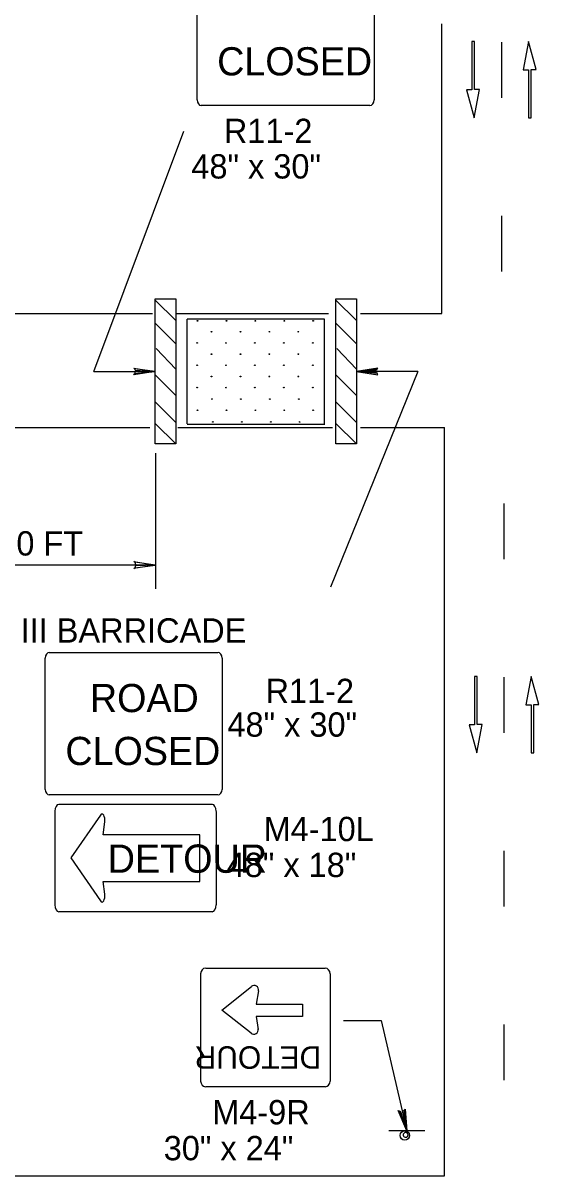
# Model space of a CAD drawing. Extents: x -14145 to -13521, y 30244 to 30661.
# Drawn here: x -13878.15 to -13873.69, y 30273.01 to 30282.97 of the extents above; entities that cross this region are included whole.
import ezdxf

# ---------------------------------------------------------------- set-up
doc = ezdxf.new("R2010")
doc.units = 0
doc.layers.add('1', color=7, linetype='Continuous')
doc.layers.add('2', color=7, linetype='Continuous')

msp = doc.modelspace()

# ---------------------------------------------------------------- linework, layer by layer
at = {"layer": '1'}
for p, q in [((-13876.644, 30282.304), (-13876.644, 30283.439)), ((-13875.114, 30283.439), (-13875.114, 30282.304)), ((-13874.5271, 30280.4604), (-13874.5271, 30282.9604)), ((-13874.2469, 30282.8082), (-13874.2689, 30282.8082)), ((-13874.2689, 30282.8082), (-13874.2689, 30282.3918)), ((-13874.2469, 30282.3943), (-13874.2469, 30282.8082)), ((-13874.012, 30282.803), (-13874.012, 30282.323)), ((-13873.7775, 30282.8082), (-13873.8236, 30282.5644)), ((-13873.7114, 30282.5669), (-13873.7775, 30282.8082)), ((-13873.8236, 30282.5644), (-13873.7785, 30282.5644)), ((-13873.7785, 30282.5644), (-13873.7785, 30282.1504)), ((-13873.7565, 30282.1504), (-13873.7565, 30282.5669)), ((-13873.7565, 30282.5669), (-13873.7114, 30282.5669)), ((-13874.2689, 30282.3918), (-13874.3141, 30282.3918)), ((-13874.3141, 30282.3918), (-13874.2479, 30282.1504)), ((-13874.2479, 30282.1504), (-13874.2018, 30282.3943)), ((-13874.2018, 30282.3943), (-13874.2469, 30282.3943)), ((-13875.15, 30282.257), (-13876.608, 30282.257)), ((-13873.7785, 30282.1504), (-13873.7565, 30282.1504)), ((-13877.536, 30279.9604), (-13876.7569, 30282.036)), ((-13874.012, 30281.303), (-13874.012, 30280.823)), ((-13876.827, 30280.4), (-13877.005, 30280.576)), ((-13875.267, 30280.4), (-13875.445, 30280.576)), ((-13884.1009, 30280.4604), (-13877.0281, 30280.4604)), ((-13876.8222, 30280.4604), (-13875.5065, 30280.4604)), ((-13876.73, 30279.507), (-13876.73, 30280.413)), ((-13875.541, 30280.413), (-13876.73, 30280.413)), ((-13876.73, 30279.507), (-13876.73, 30280.413)), ((-13875.541, 30280.413), (-13876.73, 30280.413)), ((-13876.73, 30279.507), (-13876.73, 30280.413)), ((-13875.541, 30280.413), (-13876.73, 30280.413)), ((-13875.541, 30279.507), (-13875.541, 30280.413)), ((-13875.541, 30279.507), (-13875.541, 30280.413)), ((-13875.541, 30279.507), (-13875.541, 30280.413)), ((-13875.232, 30280.4604), (-13874.5271, 30280.4604)), ((-13876.827, 30280.198), (-13877.005, 30280.376)), ((-13875.267, 30280.198), (-13875.445, 30280.376)), ((-13876.827, 30279.98), (-13876.997, 30280.158)), ((-13875.267, 30279.98), (-13875.437, 30280.158)), ((-13877.536, 30279.96), (-13877.005, 30279.96)), ((-13876.827, 30279.754), (-13877.005, 30279.932)), ((-13874.7357, 30279.9604), (-13875.4898, 30278.0981)), ((-13875.267, 30279.754), (-13875.445, 30279.932)), ((-13874.735, 30279.96), (-13875.266, 30279.96)), ((-13876.827, 30279.52), (-13877.005, 30279.698)), ((-13875.267, 30279.52), (-13875.445, 30279.698)), ((-13876.827, 30279.334), (-13877.005, 30279.512)), ((-13876.7286, 30279.5065), (-13875.5398, 30279.5065)), ((-13876.7286, 30279.5065), (-13875.5398, 30279.5065)), ((-13876.7286, 30279.5065), (-13875.5398, 30279.5065)), ((-13875.267, 30279.334), (-13875.445, 30279.512)), ((-13884.0325, 30279.4764), (-13877.051, 30279.4764)), ((-13876.8108, 30279.4764), (-13875.4722, 30279.4764)), ((-13875.232, 30279.4764), (-13874.5045, 30279.4764)), ((-13874.5045, 30273.0146), (-13874.5045, 30279.4764)), ((-13877.003, 30279.254), (-13877.003, 30278.0849)), ((-13873.989, 30278.341), (-13873.989, 30278.821)), ((-13877.003, 30278.4237), (-13877.003, 30278.0849)), ((-13877.003, 30278.4237), (-13877.003, 30278.0849)), ((-13877.003, 30278.289), (-13878.853, 30278.289)), ((-13877.921, 30277.533), (-13876.463, 30277.533)), ((-13877.957, 30276.351), (-13877.957, 30277.486)), ((-13876.427, 30277.486), (-13876.427, 30276.351)), ((-13874.2239, 30277.3262), (-13874.2459, 30277.3262)), ((-13874.2459, 30277.3262), (-13874.2459, 30276.9098)), ((-13874.2239, 30276.9123), (-13874.2239, 30277.3262)), ((-13873.989, 30276.841), (-13873.989, 30277.321)), ((-13873.7545, 30277.3262), (-13873.8006, 30277.0824)), ((-13873.6884, 30277.0849), (-13873.7545, 30277.3262)), ((-13873.8006, 30277.0824), (-13873.7555, 30277.0824)), ((-13873.7555, 30277.0824), (-13873.7555, 30276.6684)), ((-13873.7335, 30276.6684), (-13873.7335, 30277.0849)), ((-13873.7335, 30277.0849), (-13873.6884, 30277.0849)), ((-13874.2459, 30276.9098), (-13874.2911, 30276.9098)), ((-13874.2911, 30276.9098), (-13874.2249, 30276.6684)), ((-13874.2249, 30276.6684), (-13874.1788, 30276.9123)), ((-13874.1788, 30276.9123), (-13874.2239, 30276.9123)), ((-13873.7555, 30276.6684), (-13873.7335, 30276.6684)), ((-13876.463, 30276.304), (-13877.921, 30276.304)), ((-13877.839, 30276.223), (-13876.511, 30276.223)), ((-13877.871, 30275.355), (-13877.871, 30276.162)), ((-13877.479, 30276.13), (-13877.735, 30275.76)), ((-13876.478, 30276.162), (-13876.478, 30275.355)), ((-13877.456, 30275.961), (-13877.442, 30276.071)), ((-13876.621, 30275.961), (-13877.456, 30275.961)), ((-13876.621, 30275.557), (-13876.621, 30275.961)), ((-13873.989, 30275.341), (-13873.989, 30275.821)), ((-13877.735, 30275.76), (-13877.479, 30275.389)), ((-13877.442, 30275.446), (-13877.456, 30275.557)), ((-13877.456, 30275.557), (-13876.621, 30275.557)), ((-13876.511, 30275.295), (-13877.839, 30275.295)), ((-13876.612, 30273.833), (-13876.612, 30274.759)), ((-13876.569, 30274.808), (-13875.536, 30274.808)), ((-13875.493, 30274.759), (-13875.493, 30273.833)), ((-13876.431, 30274.446), (-13876.174, 30274.649)), ((-13876.113, 30274.613), (-13876.133, 30274.499)), ((-13876.177, 30274.246), (-13876.431, 30274.446)), ((-13876.133, 30274.499), (-13875.733, 30274.499)), ((-13875.733, 30274.499), (-13875.733, 30274.392)), ((-13875.733, 30274.392), (-13876.134, 30274.392)), ((-13876.134, 30274.392), (-13876.115, 30274.28)), ((-13875.3768, 30274.3574), (-13875.0529, 30274.3574)), ((-13875.052, 30274.357), (-13874.831, 30273.404)), ((-13873.989, 30273.841), (-13873.989, 30274.321)), ((-13875.536, 30273.783), (-13876.569, 30273.783)), ((-13874.675, 30273.404), (-13874.987, 30273.404)), ((-13874.675, 30273.404), (-13874.987, 30273.404)), ((-13874.675, 30273.404), (-13874.987, 30273.404)), ((-13874.675, 30273.404), (-13874.987, 30273.404)), ((-13874.675, 30273.404), (-13874.987, 30273.404)), ((-13874.675, 30273.404), (-13874.987, 30273.404)), ((-13884.1009, 30273.0146), (-13874.5045, 30273.0146))]:
    msp.add_line(p, q, dxfattribs=at)
for points in [[(-13877.005, 30280.5864), (-13876.827, 30280.5864), (-13876.827, 30279.3344), (-13877.005, 30279.3344)], [(-13875.4447, 30280.5864), (-13875.2667, 30280.5864), (-13875.2667, 30279.3344), (-13875.4447, 30279.3344)]]:
    msp.add_lwpolyline(points, close=True, dxfattribs=at)
for points in [[(-13877.185, 30279.984), (-13877.179, 30279.972), (-13877.005, 30279.96), (-13877.185, 30279.984), (-13877.191, 30279.99), (-13877.005, 30279.96), (-13877.179, 30279.954), (-13877.185, 30279.942), (-13877.005, 30279.96), (-13877.191, 30279.93), (-13877.185, 30279.942)], [(-13875.086, 30279.984), (-13875.092, 30279.972), (-13875.266, 30279.96), (-13875.086, 30279.984), (-13875.08, 30279.99), (-13875.266, 30279.96), (-13875.092, 30279.954), (-13875.086, 30279.942), (-13875.266, 30279.96), (-13875.08, 30279.93), (-13875.086, 30279.942)], [(-13877.183, 30278.313), (-13877.177, 30278.295), (-13877.003, 30278.289), (-13877.183, 30278.313), (-13877.189, 30278.319), (-13877.003, 30278.289), (-13877.177, 30278.283), (-13877.183, 30278.265), (-13877.003, 30278.289), (-13877.189, 30278.259), (-13877.183, 30278.265)], [(-13877.183, 30278.313), (-13877.177, 30278.295), (-13877.003, 30278.289), (-13877.183, 30278.313), (-13877.189, 30278.319), (-13877.003, 30278.289), (-13877.177, 30278.283), (-13877.183, 30278.265), (-13877.003, 30278.289), (-13877.189, 30278.259), (-13877.183, 30278.265)], [(-13877.183, 30278.313), (-13877.177, 30278.295), (-13877.003, 30278.289), (-13877.183, 30278.313), (-13877.189, 30278.319), (-13877.003, 30278.289), (-13877.177, 30278.283), (-13877.183, 30278.265), (-13877.003, 30278.289), (-13877.189, 30278.259), (-13877.183, 30278.265)], [(-13874.851, 30273.585), (-13874.864, 30273.572), (-13874.831, 30273.404), (-13874.851, 30273.585), (-13874.844, 30273.59), (-13874.831, 30273.404), (-13874.881, 30273.568), (-13874.893, 30273.573), (-13874.831, 30273.404), (-13874.906, 30273.58), (-13874.893, 30273.573)], [(-13874.851, 30273.585), (-13874.864, 30273.572), (-13874.831, 30273.404), (-13874.851, 30273.585), (-13874.844, 30273.59), (-13874.831, 30273.404), (-13874.881, 30273.568), (-13874.893, 30273.573), (-13874.831, 30273.404), (-13874.906, 30273.58), (-13874.893, 30273.573)], [(-13874.851, 30273.585), (-13874.864, 30273.572), (-13874.831, 30273.404), (-13874.851, 30273.585), (-13874.844, 30273.59), (-13874.831, 30273.404), (-13874.881, 30273.568), (-13874.893, 30273.573), (-13874.831, 30273.404), (-13874.906, 30273.58), (-13874.893, 30273.573)]]:
    msp.add_lwpolyline(points, dxfattribs=at)
msp.add_circle((-13874.8484, 30273.364), 0.0408, dxfattribs=at)
msp.add_circle((-13874.8484, 30273.364), 0.0408, dxfattribs=at)
msp.add_circle((-13874.8484, 30273.364), 0.0408, dxfattribs=at)
for centre, radius, start, end in [((-13876.15, 30274.6206), 0.038, 348.24762, 132.15425), ((-13876.152, 30274.2769), 0.038, 229.85914, 10.52466), ((-13874.8405, 30273.3692), 0.0214, 99.52098, 94.25011), ((-13874.8405, 30273.3692), 0.0214, 99.52098, 94.25011), ((-13874.8405, 30273.3692), 0.0214, 99.52098, 94.25011)]:
    msp.add_arc(centre, radius, start, end, dxfattribs=at)
for centre, major_axis, ratio, start_param, end_param in [((-13876.6072, 30282.3039), (0, -0.0469), 0.769231, 4.712389, 6.283185), ((-13875.1495, 30282.3039), (0, 0.0469), 0.769231, 3.141593, 4.712389), ((-13877.9203, 30277.4863), (0, -0.0469), 0.769231, 3.141593, 4.712389), ((-13876.4626, 30277.4863), (0, 0.0469), 0.769231, 4.712389, 6.283185), ((-13877.9203, 30276.3512), (0, -0.0469), 0.769231, 4.712389, 6.283185), ((-13876.4626, 30276.3512), (0, 0.0469), 0.769231, 3.141593, 4.712389), ((-13877.8395, 30276.1626), (0, -0.0602), 0.545182, 3.141593, 4.712389), ((-13876.512, 30276.1626), (0, 0.0602), 0.545182, 4.712389, 6.283185), ((-13877.4651, 30276.0869), (0, -0.0524), 0.4667, 1.282295, 3.75757), ((-13877.4651, 30275.4318), (0, -0.0524), 0.4667, 5.667208, 8.142483), ((-13877.8395, 30275.355), (0, -0.0602), 0.545182, 4.712389, 6.283185), ((-13876.512, 30275.355), (0, 0.0602), 0.545182, 3.141593, 4.712389), ((-13876.5703, 30274.7603), (0, -0.0492), 0.866667, 3.141593, 4.712389), ((-13875.5366, 30274.7603), (0, 0.0492), 0.866667, 4.712389, 6.283185), ((-13876.5703, 30273.8337), (0, -0.0492), 0.866667, 4.712389, 6.283185), ((-13875.5366, 30273.8337), (0, 0.0492), 0.866667, 3.141593, 4.712389)]:
    msp.add_ellipse(centre, major_axis=major_axis, ratio=ratio, start_param=start_param, end_param=end_param, dxfattribs=at)
for centre in [(-13876.6398, 30280.3972), (-13876.6398, 30280.3972), (-13876.6398, 30280.3972), (-13876.3898, 30280.3972), (-13876.3898, 30280.3972), (-13876.3898, 30280.3972), (-13876.1398, 30280.3972), (-13876.1398, 30280.3972), (-13876.1398, 30280.3972), (-13875.8898, 30280.3972), (-13875.8898, 30280.3972), (-13875.8898, 30280.3972), (-13875.6398, 30280.3972), (-13875.6398, 30280.3972), (-13875.6398, 30280.3972), (-13876.5187, 30280.3029), (-13876.5187, 30280.3029), (-13876.5187, 30280.3029), (-13876.2687, 30280.3029), (-13876.2687, 30280.3029), (-13876.2687, 30280.3029), (-13876.0187, 30280.3029), (-13876.0187, 30280.3029), (-13876.0187, 30280.3029), (-13875.7687, 30280.3029), (-13875.7687, 30280.3029), (-13875.7687, 30280.3029), (-13876.6437, 30280.2064), (-13876.6437, 30280.2064), (-13876.6437, 30280.2064), (-13876.3937, 30280.2064), (-13876.3937, 30280.2064), (-13876.3937, 30280.2064), (-13876.1437, 30280.2064), (-13876.1437, 30280.2064), (-13876.1437, 30280.2064), (-13875.8937, 30280.2064), (-13875.8937, 30280.2064), (-13875.8937, 30280.2064), (-13875.6437, 30280.2064), (-13875.6437, 30280.2064), (-13875.6437, 30280.2064), (-13876.5187, 30280.1099), (-13876.5187, 30280.1099), (-13876.5187, 30280.1099), (-13876.2687, 30280.1099), (-13876.2687, 30280.1099), (-13876.2687, 30280.1099), (-13876.0187, 30280.1099), (-13876.0187, 30280.1099), (-13876.0187, 30280.1099), (-13875.7687, 30280.1099), (-13875.7687, 30280.1099), (-13875.7687, 30280.1099), (-13876.6437, 30280.0134), (-13876.6437, 30280.0134), (-13876.6437, 30280.0134), (-13876.3937, 30280.0134), (-13876.3937, 30280.0134), (-13876.3937, 30280.0134), (-13876.1437, 30280.0134), (-13876.1437, 30280.0134), (-13876.1437, 30280.0134), (-13875.8937, 30280.0134), (-13875.8937, 30280.0134), (-13875.8937, 30280.0134), (-13875.6437, 30280.0134), (-13875.6437, 30280.0134), (-13875.6437, 30280.0134), (-13876.5187, 30279.9169), (-13876.5187, 30279.9169), (-13876.5187, 30279.9169), (-13876.2687, 30279.9169), (-13876.2687, 30279.9169), (-13876.2687, 30279.9169), (-13876.0187, 30279.9169), (-13876.0187, 30279.9169), (-13876.0187, 30279.9169), (-13875.7687, 30279.9169), (-13875.7687, 30279.9169), (-13875.7687, 30279.9169), (-13876.6437, 30279.8205), (-13876.6437, 30279.8205), (-13876.6437, 30279.8205), (-13876.3937, 30279.8205), (-13876.3937, 30279.8205), (-13876.3937, 30279.8205), (-13876.1437, 30279.8205), (-13876.1437, 30279.8205), (-13876.1437, 30279.8205), (-13875.8937, 30279.8205), (-13875.8937, 30279.8205), (-13875.8937, 30279.8205), (-13875.6437, 30279.8205), (-13875.6437, 30279.8205), (-13875.6437, 30279.8205), (-13876.5148, 30279.7218), (-13876.5148, 30279.7218), (-13876.5148, 30279.7218), (-13876.2648, 30279.7218), (-13876.2648, 30279.7218), (-13876.2648, 30279.7218), (-13876.0148, 30279.7218), (-13876.0148, 30279.7218), (-13876.0148, 30279.7218), (-13875.7648, 30279.7218), (-13875.7648, 30279.7218), (-13875.7648, 30279.7218), (-13876.6398, 30279.6253), (-13876.6398, 30279.6253), (-13876.6398, 30279.6253), (-13876.3898, 30279.6253), (-13876.3898, 30279.6253), (-13876.3898, 30279.6253), (-13876.1398, 30279.6253), (-13876.1398, 30279.6253), (-13876.1398, 30279.6253), (-13875.8898, 30279.6253), (-13875.8898, 30279.6253), (-13875.8898, 30279.6253), (-13875.6398, 30279.6253), (-13875.6398, 30279.6253), (-13875.6398, 30279.6253), (-13876.5069, 30279.5244), (-13876.5069, 30279.5244), (-13876.5069, 30279.5244), (-13876.2569, 30279.5244), (-13876.2569, 30279.5244), (-13876.2569, 30279.5244), (-13876.0069, 30279.5244), (-13876.0069, 30279.5244), (-13876.0069, 30279.5244), (-13875.7569, 30279.5244), (-13875.7569, 30279.5244), (-13875.7569, 30279.5244)]:
    msp.add_ellipse(centre, major_axis=(-0.0034, 0), ratio=0.8, dxfattribs=at)

# ---------------------------------------------------------------- texts
for s, height, p in [('CLOSED', 0.24355, (-13876.47, 30282.516)), ('ROAD', 0.24355, (-13877.57, 30277.019)), ('CLOSED', 0.24355, (-13877.782, 30276.562)), ('DETOUR', 0.24397, (-13877.416, 30275.632))]:
    msp.add_text(s, height=height, dxfattribs=at).set_placement(p)
msp.add_text('DETOUR', height=0.19407, rotation=180, dxfattribs=at).set_placement((-13875.57, 30274.134))
at = {"layer": '2'}
for s, p in [('R11-2', (-13876.412, 30281.932)), ('48" x 30"', (-13876.693, 30281.626)), ('500 FT', (-13878.518, 30278.371)), ('TYPE III BARRICADE', (-13878.98, 30277.619)), ('R11-2', (-13876.052, 30277.097)), ('48" x 30"', (-13876.381, 30276.807)), ('M4-10L', (-13876.0685, 30275.905)), ('48" x 18"', (-13876.3877, 30275.595)), ('M4-9R', (-13876.513, 30273.46)), ('30" x 24"', (-13876.932, 30273.15))]:
    msp.add_text(s, height=0.21, dxfattribs=at).set_placement(p)

doc.saveas('drawing.dxf')
